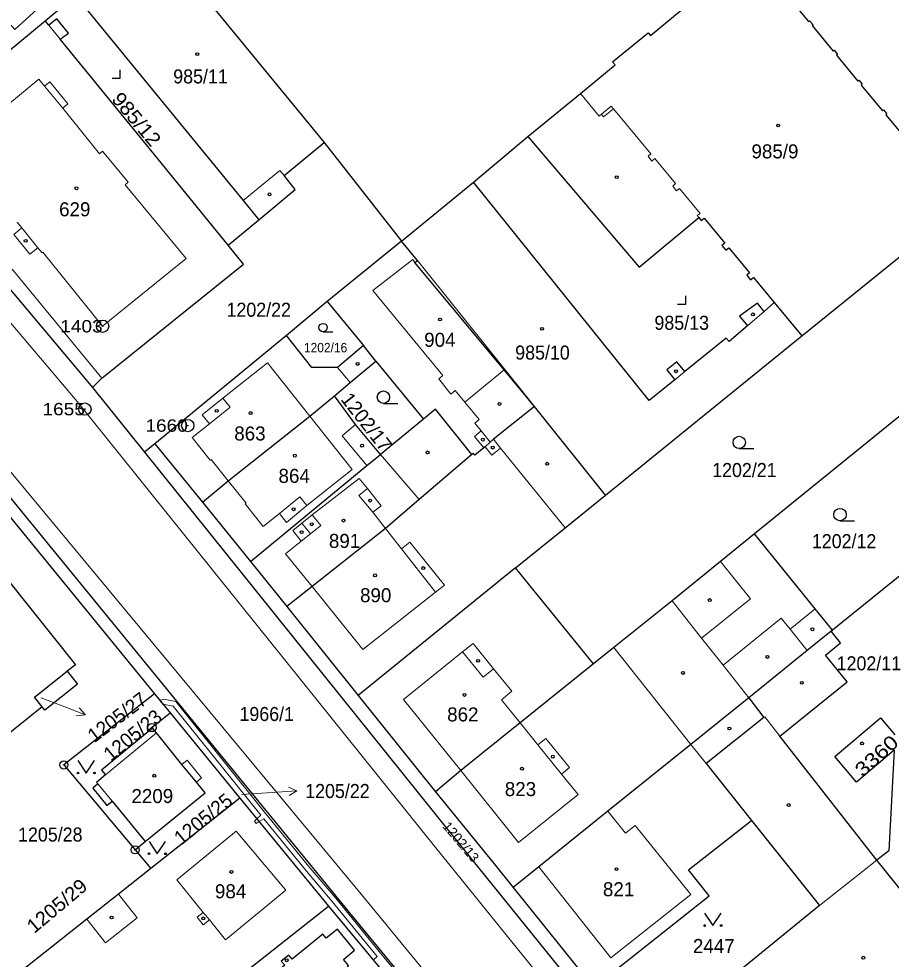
# Model space of a CAD drawing. Extents: x -679733 to -673243, y -1075091 to -1066557.
# Drawn here: x -676672.4 to -676566.7, y -1070692.9 to -1070579 of the extents above; entities that cross this region are included whole.
import ezdxf
from ezdxf.enums import TextEntityAlignment as Align

# ---------------------------------------------------------------- set-up
doc = ezdxf.new("R2010")
doc.units = 0
doc.header["$LTSCALE"] = 0.68
for name, color, linetype, lineweight in [('1', 7, 'Continuous', 25), ('13', 7, 'Continuous', 13), ('3', 7, 'Continuous', 25), ('4', 7, 'Continuous', 13), ('5', 7, 'Continuous', 25), ('7', 7, 'Continuous', 13), ('8', 7, 'Continuous', 25)]:
    doc.layers.add(name, color=color, linetype=linetype, lineweight=lineweight)
doc.layers.add('2', color=7, linetype='Continuous')

msp = doc.modelspace()

# ---------------------------------------------------------------- linework, layer by layer
at = {"layer": '1'}
for p, q in [((-676647.02, -1070606.41), (-676643.3, -1070603.32)), ((-676577.54, -1070617.39), (-676563.42, -1070605.94)), ((-676635.03, -1070613.22), (-676639.95, -1070617.36)), ((-676601.32, -1070636.69), (-676577.54, -1070617.39)), ((-676629.11, -1070620.44), (-676623.35, -1070627.48)), ((-676663.43, -1070623.66), (-676657.15, -1070631.48)), ((-676655.9, -1070630.46), (-676657.15, -1070631.48)), ((-676650.1, -1070637.54), (-676644.3, -1070644.74)), ((-676644.3, -1070644.74), (-676639.92, -1070650.2)), ((-676602.76, -1070657.14), (-676612.2, -1070645.51)), ((-676639.92, -1070650.2), (-676631.26, -1070660.97)), ((-676574, -1070653.18), (-676573.84, -1070653.06)), ((-676669.54, -1070662.35), (-676674.75, -1070666.51)), ((-676645.59, -1070673.39), (-676656.37, -1070681.93)), ((-676658.27, -1070679.67), (-676657.04, -1070678.67)), ((-676658.27, -1070679.67), (-676656.37, -1070681.93))]:
    msp.add_line(p, q, dxfattribs=at)
for points in [[(-676656.1, -1070568.44), (-676653.06, -1070565.94), (-676655.39, -1070563.12), (-676646.89, -1070556.11), (-676645.18, -1070558.2), (-676644.19, -1070557.41), (-676643.65, -1070558.06), (-676642.1, -1070556.77), (-676635.91, -1070564.37), (-676650.09, -1070576.02), (-676635.4, -1070593.97), (-676626.02, -1070605.93), (-676617.31, -1070598.76), (-676610.73, -1070593.24)], [(-676669.18, -1070579.21), (-676666.23, -1070576.78), (-676675.88, -1070566.33)], [(-676610.73, -1070593.24), (-676604.36, -1070588.03), (-676600.16, -1070584.56), (-676600.45, -1070584.21), (-676596.17, -1070580.67), (-676595.88, -1070581.01), (-676583.57, -1070570.8)], [(-676665.49, -1070576.17), (-676645.2, -1070600.99), (-676643.3, -1070603.32)], [(-676579.8, -1070575.61), (-676576.73, -1070579.31), (-676576.6, -1070579.21), (-676576.19, -1070579.71), (-676576.31, -1070579.81), (-676573.76, -1070582.9), (-676573.63, -1070582.79), (-676573.22, -1070583.29), (-676573.34, -1070583.4), (-676570.75, -1070586.52), (-676570.63, -1070586.42), (-676570.23, -1070586.9), (-676570.35, -1070587.01), (-676567.78, -1070590.11), (-676567.66, -1070590.01), (-676567.24, -1070590.51), (-676567.37, -1070590.61), (-676564.78, -1070593.73)], [(-676577.68, -1070759.65), (-676578.52, -1070756.6), (-676581.77, -1070749.58), (-676584.66, -1070745.25), (-676632.46, -1070687.04), (-676673.59, -1070636.68), (-676718.19, -1070582.74), (-676722.04, -1070578.66)], [(-676647.02, -1070606.41), (-676656.89, -1070594.25), (-676667.34, -1070581.45), (-676666.35, -1070580.72), (-676667.75, -1070578.99), (-676668.71, -1070579.77), (-676669.18, -1070579.21)], [(-676693.75, -1070583.62), (-676685.96, -1070593.1), (-676669.18, -1070579.21)], [(-676685.96, -1070593.1), (-676686.22, -1070593.32), (-676687.82, -1070594.65), (-676663.43, -1070623.66)], [(-676610.73, -1070593.24), (-676597.25, -1070609.08), (-676590, -1070603.07), (-676589.72, -1070603.41), (-676589.37, -1070603.12), (-676586.86, -1070606.15), (-676587.21, -1070606.44), (-676586.73, -1070607.01), (-676586.38, -1070606.73), (-676583.87, -1070609.75), (-676584.22, -1070610.04), (-676583.74, -1070610.62), (-676583.4, -1070610.33), (-676580.89, -1070613.36), (-676577.54, -1070617.39)], [(-676643.3, -1070603.32), (-676638.88, -1070599.65), (-676640.23, -1070597.97), (-676635.4, -1070593.97)], [(-676580.89, -1070613.36), (-676582.12, -1070614.43), (-676582.93, -1070613.42), (-676585.1, -1070614.99), (-676584.14, -1070616.17), (-676586.35, -1070618.09), (-676586.69, -1070617.68), (-676591.71, -1070621.7), (-676592.68, -1070620.54), (-676593.89, -1070621.52), (-676592.92, -1070622.71), (-676596.04, -1070625.24), (-676617.31, -1070598.76)], [(-676609.93, -1070625.97), (-676613.6, -1070621.53), (-676624.39, -1070608.49), (-676624.1, -1070608.25), (-676626.02, -1070605.93), (-676635.03, -1070613.22), (-676630.64, -1070618.58)], [(-676663.43, -1070623.66), (-676662.3, -1070622.54), (-676645.16, -1070608.7), (-676647.02, -1070606.41)], [(-676630.64, -1070618.58), (-676633.78, -1070621.23), (-676636.89, -1070621.21), (-676639.95, -1070617.36), (-676655.9, -1070630.46), (-676650.1, -1070637.54)], [(-676634.15, -1070624.65), (-676632.25, -1070623.06), (-676629.11, -1070620.44), (-676630.64, -1070618.58)], [(-676650.1, -1070637.54), (-676647, -1070634.95), (-676637.11, -1070627.12), (-676634.15, -1070624.65)], [(-676628.57, -1070631.78), (-676631.57, -1070628.15), (-676634.15, -1070624.65)], [(-676617.5, -1070631.75), (-676621.9, -1070626.28), (-676623.35, -1070627.48), (-676628.57, -1070631.78)], [(-676609.93, -1070625.97), (-676614.87, -1070629.93), (-676615.27, -1070630.27), (-676615.88, -1070630.83), (-676616.05, -1070630.97), (-676617.14, -1070631.85), (-676617.33, -1070631.61), (-676617.5, -1070631.75)], [(-676612.2, -1070645.51), (-676606.2, -1070640.64), (-676601.32, -1070636.69), (-676609.93, -1070625.97)], [(-676564.78, -1070636.53), (-676564.31, -1070625.98), (-676583.29, -1070641.4)], [(-676657.15, -1070631.48), (-676619.87, -1070677.91), (-676580.44, -1070726.7), (-676579.14, -1070725.66)], [(-676644.3, -1070644.74), (-676630.2, -1070633.12), (-676628.57, -1070631.78)], [(-676617.5, -1070631.75), (-676623.86, -1070637.24), (-676627.94, -1070640.75), (-676636.84, -1070647.77), (-676639.92, -1070650.2)], [(-676676.12, -1070636.08), (-676655.91, -1070660.77), (-676654.03, -1070663.07), (-676645.59, -1070673.39), (-676634.85, -1070686.49), (-676628.13, -1070694.62), (-676621.78, -1070702.32), (-676615.1, -1070710.41), (-676608.77, -1070718.11), (-676607.38, -1070719.76)], [(-676583.29, -1070641.4), (-676587.4, -1070644.74), (-676593.24, -1070649.49), (-676600.31, -1070655.17), (-676602.76, -1070657.14)], [(-676573.84, -1070653.06), (-676575.92, -1070650.48), (-676583.29, -1070641.4)], [(-676612.2, -1070645.51), (-676631.26, -1070660.97), (-676621.92, -1070672.64)], [(-676565.6, -1070652.82), (-676565.26, -1070646.13), (-676573.84, -1070653.06)], [(-676679.62, -1070668.47), (-676680.61, -1070669.26), (-676689.02, -1070658.69), (-676683.63, -1070654.4), (-676683.35, -1070654.76), (-676680.43, -1070652.45), (-676680.72, -1070652.09), (-676673.91, -1070646.68), (-676665.51, -1070657.25), (-676666.5, -1070658.04)], [(-676574, -1070653.18), (-676576.88, -1070655.51), (-676583.98, -1070661.24)], [(-676568.45, -1070680.93), (-676580.2, -1070665.89), (-676572.07, -1070659.32), (-676574.68, -1070656.08), (-676572.85, -1070654.6), (-676574, -1070653.18)], [(-676602.76, -1070657.14), (-676611.66, -1070664.29), (-676618.84, -1070670.06), (-676621.92, -1070672.64)], [(-676669.54, -1070662.35), (-676670.47, -1070661.19), (-676666.5, -1070658.04)], [(-676666.5, -1070658.04), (-676665.26, -1070659.6), (-676669.22, -1070662.76), (-676669.54, -1070662.35)], [(-676655.91, -1070660.77), (-676666.91, -1070669.38), (-676658.27, -1070679.67)], [(-676583.98, -1070661.24), (-676590.99, -1070666.9), (-676601.03, -1070675), (-676609.37, -1070681.74), (-676612.48, -1070684.25), (-676602.77, -1070696.34)], [(-676583.98, -1070661.24), (-676582.14, -1070663.62), (-676589.14, -1070669.22), (-676583.64, -1070676.11)], [(-676656.18, -1070664.93), (-676656.24, -1070664.85), (-676654.03, -1070663.07)], [(-676566.36, -1070667.59), (-676570.93, -1070671.45), (-676573.56, -1070668.36), (-676568.01, -1070663.68), (-676566.27, -1070665.75)], [(-676656.18, -1070664.93), (-676662.36, -1070670.01), (-676661.88, -1070670.6), (-676662.96, -1070671.49), (-676662.8, -1070671.68), (-676663.41, -1070672.18), (-676661.68, -1070674.28), (-676661.07, -1070673.78), (-676657.04, -1070678.67)], [(-676657.04, -1070678.67), (-676649.8, -1070672.76), (-676650.86, -1070671.46), (-676652.6, -1070669.32), (-676655.7, -1070665.51), (-676656.18, -1070664.93)], [(-676566.36, -1070667.59), (-676566.99, -1070679.77), (-676568.45, -1070680.93)], [(-676621.92, -1070672.64), (-676614.79, -1070681.37), (-676612.48, -1070684.25)], [(-676602.77, -1070696.34), (-676588.78, -1070685.25), (-676591.27, -1070682.11), (-676583.64, -1070676.11)], [(-676583.64, -1070676.11), (-676575.39, -1070686.43), (-676583.98, -1070693.39), (-676596.79, -1070703.78), (-676589.32, -1070713.05)], [(-676563.44, -1070712.61), (-676562.59, -1070712.39), (-676561.93, -1070689.04), (-676568.45, -1070680.93)], [(-676656.37, -1070681.93), (-676660.29, -1070685.04), (-676664.12, -1070688.07), (-676672.28, -1070694.53), (-676667.24, -1070701.39), (-676661.96, -1070707.88), (-676657.27, -1070704.2), (-676634.85, -1070686.49)], [(-676633.77, -1070689.27), (-676635.15, -1070690.38), (-676635.56, -1070689.88), (-676639.26, -1070692.92), (-676639.67, -1070692.42), (-676640.57, -1070693.15), (-676640.16, -1070693.66), (-676641.55, -1070694.8), (-676638.93, -1070697.97), (-676640.22, -1070699.07), (-676640.95, -1070698.14)], [(-676630.38, -1070696.42), (-676632.56, -1070693.77), (-676632.44, -1070693.67), (-676633.03, -1070692.95), (-676631.69, -1070691.82), (-676633.77, -1070689.27)]]:
    msp.add_lwpolyline(points, dxfattribs=at)
msp.add_lwpolyline([(-676668.34, -1070576.15), (-676672.84, -1070580.26), (-676676.94, -1070575.67), (-676672.45, -1070571.59)], close=True, dxfattribs=at)
at = {"layer": '13'}
msp.add_lwpolyline([(-676622.05, -1070700.02), (-676628.34, -1070692.42), (-676633.97, -1070685.51), (-676637.07, -1070681.88), (-676642.43, -1070675.29), (-676653.34, -1070661.71), (-676654.81, -1070661.4), (-676655.27, -1070661.56), (-676654.9, -1070662), (-676653.68, -1070662.25), (-676643.05, -1070675.47), (-676643.52, -1070675.91), (-676643.25, -1070676.24), (-676642.7, -1070675.91), (-676637.53, -1070682.26), (-676634.43, -1070685.91), (-676628.96, -1070692.6), (-676629.44, -1070693.03)], dxfattribs=at)
msp.add_lwpolyline([(-676643.52, -1070675.91), (-676643.82, -1070676.2), (-676643.62, -1070676.46), (-676643.25, -1070676.24)], close=True, dxfattribs=at)
at = {"layer": '3'}
for p, q in [((-676635.515, -1070616.89), (-676634.343, -1070616.89)), ((-676628.213, -1070625.57), (-676626.463, -1070625.57)), ((-676585.123, -1070631.05), (-676583.373, -1070631.05)), ((-676572.923, -1070639.8), (-676571.173, -1070639.8))]:
    msp.add_line(p, q, dxfattribs=at)
for points in [[(-676661.071, -1070586.16), (-676660.07, -1070586.16), (-676660.07, -1070585.16)], [(-676592.581, -1070613.54), (-676591.58, -1070613.54), (-676591.58, -1070612.54)], [(-676665.2, -1070668.859), (-676664.2, -1070670.36), (-676663.2, -1070668.859)], [(-676656.59, -1070678.649), (-676655.59, -1070680.15), (-676654.59, -1070678.649)], [(-676589.31, -1070687.339), (-676588.31, -1070688.84), (-676587.31, -1070687.339)]]:
    msp.add_lwpolyline(points, dxfattribs=at)
for centre, radius in [((-676635.5152, -1070616.3874), 0.5025), ((-676628.2129, -1070624.8198), 0.75), ((-676585.1229, -1070630.2998), 0.75), ((-676572.9229, -1070639.0498), 0.75), ((-676665.2, -1070670.3595), 0.1), ((-676663.2, -1070670.3595), 0.1), ((-676656.59, -1070680.1495), 0.1), ((-676654.59, -1070680.1495), 0.1), ((-676589.31, -1070688.8395), 0.1), ((-676587.31, -1070688.8395), 0.1)]:
    msp.add_circle(centre, radius, dxfattribs=at)
at = {"layer": '4'}
for p, q in [((-676665.28, -1070625.34), (-676720.96, -1070559.72)), ((-676668.71, -1070579.77), (-676667.34, -1070581.45)), ((-676679.92, -1070594.58), (-676669.94, -1070586.28)), ((-676669.94, -1070586.28), (-676669.24, -1070587.13)), ((-676669.24, -1070587.13), (-676668.62, -1070586.62)), ((-676668.62, -1070586.62), (-676666.41, -1070589.3)), ((-676669.24, -1070587.13), (-676667.03, -1070589.81)), ((-676602.09, -1070590.77), (-676604.36, -1070588.03)), ((-676666.41, -1070589.3), (-676667.03, -1070589.81)), ((-676667.03, -1070589.81), (-676662.6, -1070595.35)), ((-676600.62, -1070589.56), (-676601.81, -1070590.54)), ((-676601.54, -1070590.87), (-676600.35, -1070589.88)), ((-676600.35, -1070589.88), (-676600.62, -1070589.56)), ((-676595.82, -1070595.35), (-676600.35, -1070589.88)), ((-676601.81, -1070590.54), (-676602.09, -1070590.77)), ((-676601.81, -1070590.54), (-676601.54, -1070590.87)), ((-676662.6, -1070595.35), (-676662.21, -1070595.03)), ((-676662.21, -1070595.03), (-676659.11, -1070598.76)), ((-676596.17, -1070595.63), (-676595.82, -1070595.35)), ((-676595.69, -1070596.21), (-676596.17, -1070595.63)), ((-676595.34, -1070595.92), (-676595.69, -1070596.21)), ((-676592.83, -1070598.95), (-676595.34, -1070595.92)), ((-676645.2, -1070600.99), (-676640.75, -1070597.35)), ((-676640.75, -1070597.35), (-676640.23, -1070597.97)), ((-676659.11, -1070598.76), (-676659.49, -1070599.08)), ((-676659.49, -1070599.08), (-676652.09, -1070608.04)), ((-676593.18, -1070599.24), (-676592.83, -1070598.95)), ((-676592.7, -1070599.81), (-676593.18, -1070599.24)), ((-676592.36, -1070599.53), (-676592.7, -1070599.81)), ((-676589.85, -1070602.55), (-676592.36, -1070599.53)), ((-676590.2, -1070602.83), (-676589.85, -1070602.55)), ((-676590, -1070603.07), (-676590.2, -1070602.83)), ((-676672.55, -1070603.63), (-676671.99, -1070604.32)), ((-676671.99, -1070604.32), (-676672.96, -1070605.11)), ((-676672.96, -1070605.11), (-676671.02, -1070607.5)), ((-676671.99, -1070604.32), (-676670.05, -1070606.71)), ((-676671.02, -1070607.5), (-676670.05, -1070606.71)), ((-676670.05, -1070606.71), (-676669.55, -1070607.33)), ((-676669.55, -1070607.33), (-676669.43, -1070607.24)), ((-676669.43, -1070607.24), (-676662.21, -1070616.23)), ((-676662.21, -1070616.23), (-676652.09, -1070608.04)), ((-676629.5, -1070611.88), (-676624.66, -1070608.16)), ((-676624.66, -1070608.16), (-676624.39, -1070608.49)), ((-676609.93, -1070625.97), (-676624.1, -1070608.25)), ((-676662.3, -1070622.54), (-676673.15, -1070609.31)), ((-676621.01, -1070622.2), (-676629.5, -1070611.88)), ((-676584.14, -1070616.17), (-676582.12, -1070614.43)), ((-676647.64, -1070624.96), (-676642.25, -1070620.67)), ((-676642.25, -1070620.67), (-676637.11, -1070627.12)), ((-676633.78, -1070621.23), (-676632.25, -1070623.06)), ((-676621.51, -1070622.61), (-676621.01, -1070622.2)), ((-676618.34, -1070625.43), (-676613.6, -1070621.53)), ((-676592.92, -1070622.71), (-676591.71, -1070621.7)), ((-676620.06, -1070624.46), (-676621.51, -1070622.61)), ((-676619.51, -1070624.01), (-676620.06, -1070624.46)), ((-676618.34, -1070625.43), (-676619.51, -1070624.01)), ((-676665.28, -1070625.34), (-676621.85, -1070679.44)), ((-676650.14, -1070626.98), (-676647.64, -1070624.96)), ((-676646.78, -1070626.05), (-676647.64, -1070624.96)), ((-676616.61, -1070627.54), (-676618.34, -1070625.43)), ((-676649.28, -1070628.05), (-676646.78, -1070626.05)), ((-676650.14, -1070626.98), (-676649.28, -1070628.05)), ((-676637.11, -1070627.12), (-676632, -1070633.57)), ((-676617.15, -1070627.99), (-676616.61, -1070627.54)), ((-676616.38, -1070628.92), (-676617.15, -1070627.99)), ((-676649.28, -1070628.05), (-676651.38, -1070629.72)), ((-676631.57, -1070628.15), (-676633.19, -1070629.49)), ((-676616.38, -1070628.92), (-676617.19, -1070629.58)), ((-676615.27, -1070630.27), (-676616.38, -1070628.92)), ((-676651.38, -1070629.72), (-676649.18, -1070632.46)), ((-676633.19, -1070629.49), (-676630.2, -1070633.12)), ((-676616.05, -1070630.97), (-676617.19, -1070629.58)), ((-676614.02, -1070630.99), (-676614.87, -1070629.93)), ((-676615.88, -1070630.83), (-676615.07, -1070631.84)), ((-676615.07, -1070631.84), (-676614.02, -1070630.99)), ((-676614.02, -1070630.99), (-676606.2, -1070640.64)), ((-676674.97, -1070631.93), (-676630.48, -1070685.51)), ((-676649.18, -1070632.46), (-676649.07, -1070632.37)), ((-676649.07, -1070632.37), (-676647, -1070634.95)), ((-676628.57, -1070631.78), (-676623.86, -1070637.24)), ((-676637.47, -1070637.96), (-676632, -1070633.57)), ((-676636.82, -1070639.08), (-676631.13, -1070634.66)), ((-676631.13, -1070634.66), (-676630.14, -1070635.9)), ((-676647, -1070634.95), (-676644.83, -1070637.65)), ((-676630.14, -1070635.9), (-676631.17, -1070636.73)), ((-676630.14, -1070635.9), (-676628.49, -1070637.97)), ((-676638.31, -1070636.91), (-676640.8, -1070638.91)), ((-676637.47, -1070637.96), (-676638.31, -1070636.91)), ((-676631.17, -1070636.73), (-676629.5, -1070638.76)), ((-676644.83, -1070637.65), (-676644.95, -1070637.75)), ((-676644.95, -1070637.75), (-676642.76, -1070640.48)), ((-676639.93, -1070640), (-676637.47, -1070637.96)), ((-676629.5, -1070638.76), (-676628.49, -1070637.97)), ((-676642.76, -1070640.48), (-676640.8, -1070638.91)), ((-676640.8, -1070638.91), (-676639.93, -1070640)), ((-676638.07, -1070640.09), (-676636.82, -1070639.08)), ((-676636.82, -1070639.08), (-676635.79, -1070640.36)), ((-676627.94, -1070640.75), (-676629.5, -1070638.76)), ((-676639.18, -1070640.98), (-676638.07, -1070640.09)), ((-676638.07, -1070640.09), (-676637.04, -1070641.37)), ((-676635.79, -1070640.36), (-676637.04, -1070641.37)), ((-676638.15, -1070642.26), (-676639.18, -1070640.98)), ((-676637.04, -1070641.37), (-676638.15, -1070642.26)), ((-676626.03, -1070643.18), (-676627.94, -1070640.75)), ((-676640.05, -1070643.79), (-676638.15, -1070642.26)), ((-676626.03, -1070643.18), (-676625.01, -1070642.37)), ((-676625.01, -1070642.37), (-676620.82, -1070647.62)), ((-676640.05, -1070643.79), (-676636.84, -1070647.77)), ((-676621.89, -1070648.46), (-676626.03, -1070643.18)), ((-676587.4, -1070644.74), (-676583.76, -1070649.24)), ((-676636.84, -1070647.77), (-676630.7, -1070655.38)), ((-676630.7, -1070655.38), (-676621.89, -1070648.46)), ((-676621.89, -1070648.46), (-676620.82, -1070647.62)), ((-676593.24, -1070649.49), (-676589.68, -1070654.01)), ((-676583.76, -1070649.24), (-676589.68, -1070654.01)), ((-676578.96, -1070652.94), (-676575.92, -1070650.48)), ((-676587.08, -1070657.3), (-676580.03, -1070651.61)), ((-676580.03, -1070651.61), (-676578.96, -1070652.94)), ((-676578.96, -1070652.94), (-676576.88, -1070655.51)), ((-676589.68, -1070654.01), (-676587.08, -1070657.3)), ((-676618.62, -1070655.68), (-676617.36, -1070654.66)), ((-676617.36, -1070654.66), (-676614.88, -1070657.73)), ((-676600.31, -1070655.17), (-676590.99, -1070666.9)), ((-676625.76, -1070661.45), (-676618.62, -1070655.68)), ((-676618.62, -1070655.68), (-676616.14, -1070658.75)), ((-676587.08, -1070657.3), (-676583.98, -1070661.24)), ((-676616.14, -1070658.75), (-676614.88, -1070657.73)), ((-676614.88, -1070657.73), (-676612.66, -1070660.45)), ((-676612.66, -1070660.45), (-676613.93, -1070661.48)), ((-676625.76, -1070661.45), (-676618.84, -1070670.06)), ((-676613.93, -1070661.48), (-676611.66, -1070664.29)), ((-676611.66, -1070664.29), (-676609.5, -1070666.96)), ((-676582.14, -1070663.62), (-676582.04, -1070663.54)), ((-676580.2, -1070665.89), (-676582.04, -1070663.54)), ((-676655.7, -1070665.51), (-676661.88, -1070670.6)), ((-676609.5, -1070666.96), (-676608.53, -1070666.18)), ((-676608.53, -1070666.18), (-676605.68, -1070669.71)), ((-676609.5, -1070666.96), (-676606.64, -1070670.49)), ((-676589.14, -1070669.22), (-676590.99, -1070666.9)), ((-676652.6, -1070669.32), (-676651.99, -1070668.82)), ((-676651.99, -1070668.82), (-676650.25, -1070670.96)), ((-676618.84, -1070670.06), (-676611.84, -1070678.76)), ((-676605.68, -1070669.71), (-676606.64, -1070670.49)), ((-676650.25, -1070670.96), (-676650.86, -1070671.46)), ((-676606.64, -1070670.49), (-676604.64, -1070672.97)), ((-676662.8, -1070671.68), (-676661.07, -1070673.78)), ((-676611.84, -1070678.76), (-676604.64, -1070672.97)), ((-676601.03, -1070675), (-676598.89, -1070677.66)), ((-676598.89, -1070677.66), (-676597.74, -1070676.73)), ((-676597.74, -1070676.73), (-676590.97, -1070685.07)), ((-676646.03, -1070677.42), (-676653.24, -1070683.32)), ((-676646.03, -1070677.42), (-676640.03, -1070684.54)), ((-676621.85, -1070679.44), (-676572.04, -1070741.09)), ((-676575.39, -1070686.43), (-676568.45, -1070680.93)), ((-676609.37, -1070681.74), (-676600.66, -1070692.75)), ((-676653.24, -1070683.32), (-676650.04, -1070687.24)), ((-676640.03, -1070684.54), (-676647.32, -1070690.56)), ((-676658.04, -1070687.89), (-676660.29, -1070685.04)), ((-676630.48, -1070685.51), (-676582.68, -1070743.73)), ((-676600.66, -1070692.75), (-676590.97, -1070685.07)), ((-676664.12, -1070688.07), (-676661.86, -1070690.92)), ((-676661.86, -1070690.92), (-676658.04, -1070687.89)), ((-676650.04, -1070687.24), (-676650.77, -1070687.84)), ((-676650.77, -1070687.84), (-676650.02, -1070688.76)), ((-676650.04, -1070687.24), (-676649.28, -1070688.16)), ((-676650.02, -1070688.76), (-676649.28, -1070688.16)), ((-676649.28, -1070688.16), (-676647.32, -1070690.56))]:
    msp.add_line(p, q, dxfattribs=at)
at = {"layer": '5'}
for centre in [(-676650.7468, -1070583.2692), (-676580.4068, -1070591.9092), (-676599.9568, -1070598.1692), (-676665.3868, -1070599.5192), (-676641.9968, -1070600.2492), (-676671.5268, -1070605.8792), (-676621.3468, -1070615.4092), (-676583.4668, -1070614.7892), (-676608.9968, -1070616.5392), (-676631.3368, -1070620.7992), (-676592.7768, -1070621.6792), (-676614.1568, -1070625.6392), (-676648.3968, -1070626.4792), (-676644.2968, -1070626.7492), (-676616.1768, -1070629.9692), (-676630.7968, -1070630.6992), (-676622.8568, -1070631.5092), (-676614.9668, -1070630.9292), (-676638.9368, -1070631.9092), (-676608.3868, -1070632.8892), (-676639.0868, -1070638.4092), (-676629.8168, -1070637.3592), (-676636.8868, -1070640.2192), (-676633.0368, -1070639.7792), (-676638.1168, -1070641.1792), (-676623.3868, -1070645.5292), (-676629.2168, -1070646.4092), (-676588.6968, -1070649.4092), (-676576.2668, -1070652.9492), (-676581.7068, -1070656.2992), (-676616.7468, -1070656.7692), (-676591.9368, -1070658.2392), (-676577.5468, -1070659.4392), (-676618.3868, -1070660.8992), (-676586.3168, -1070664.9692), (-676570.2468, -1070666.7692), (-676607.6968, -1070668.3792), (-676611.4268, -1070669.8392), (-676655.9568, -1070670.6892), (-676579.1368, -1070674.2392), (-676646.6168, -1070682.3492), (-676599.9868, -1070682.0092), (-676661.1268, -1070687.8692), (-676650.0268, -1070687.9792), (-676639.9168, -1070693.0492), (-676570.0968, -1070692.7392)]:
    msp.add_circle(centre, 0.175, dxfattribs=at)
at = {"layer": '7'}
for p, q in [((-676664.288, -1070663.305), (-676665.044, -1070662.479)), ((-676638.676, -1070672.521), (-676639.71, -1070672.091))]:
    msp.add_line(p, q, dxfattribs=at)
for points in [[(-676669.65, -1070661.25), (-676667.09, -1070662.23), (-676664.288, -1070663.305), (-676665.403, -1070663.414)], [(-676645.4, -1070672.97), (-676641.67, -1070672.73), (-676638.676, -1070672.521), (-676639.64, -1070673.09)]]:
    msp.add_lwpolyline(points, dxfattribs=at)
at = {"layer": '8'}
for centre, radius in [((-676662.21, -1070616.2298), 0.75), ((-676662.21, -1070616.2298), 0.03), ((-676664.36, -1070626.2698), 0.75), ((-676664.36, -1070626.2698), 0.03), ((-676651.9, -1070628.2598), 0.75), ((-676651.9, -1070628.2598), 0.03), ((-676656.24, -1070664.8499), 0.5), ((-676656.24, -1070664.8499), 0.0303), ((-676666.91, -1070669.3799), 0.5), ((-676666.91, -1070669.3799), 0.0303), ((-676658.27, -1070679.6699), 0.5), ((-676658.27, -1070679.6699), 0.0303)]:
    msp.add_circle(centre, radius, dxfattribs=at)

# ---------------------------------------------------------------- texts
at = {"layer": '2', "width": 0.95}
for s, height, p in [('985/11', 1.7, (-676653.66, -1070586.81)), ('1202/22', 1.7, (-676647.21, -1070615.08)), ('985/13', 1.7, (-676595.39, -1070616.66)), ('1202/16', 1.14, (-676637.83, -1070619.39)), ('985/10', 1.7, (-676612.25, -1070620.269)), ('1202/21', 1.7, (-676588.4, -1070634.499)), ('1202/12', 1.7, (-676576.33, -1070643.12)), ('1202/11', 1.7, (-676573.33, -1070657.92)), ('1966/1', 1.7, (-676645.64, -1070664.06)), ('1205/22', 1.7, (-676637.68, -1070673.39)), ('1205/28', 1.7, (-676672.45, -1070678.663))]:
    msp.add_text(s, height=height, dxfattribs=at).set_placement(p)
at = {"layer": '2'}
for s, height, rotation, width, p in [('985/12', 1.7, 310, 1.1, (-676661.221, -1070588.766)), ('3360', 1.7, 42, 1.2, (-676570.181, -1070670.941)), ('1202/13', 1.14, 310, 1.05, (-676621.116, -1070676.846)), ('1205/29', 1.7, 40, 1.05, (-676670.503, -1070689.881))]:
    msp.add_text(s, height=height, rotation=rotation, dxfattribs=dict(at, width=width)).set_placement(p)
for s, p in [('985/9', (-676583.64, -1070595.89)), ('629', (-676667.48, -1070602.91)), ('904', (-676623.27, -1070618.72)), ('863', (-676646.27, -1070630.07)), ('864', (-676640.91, -1070635.21)), ('891', (-676634.81, -1070643.09)), ('890', (-676631.04, -1070649.67)), ('862', (-676620.49, -1070664.11)), ('2209', (-676658.72, -1070673.999)), ('823', (-676613.51, -1070673.16)), ('984', (-676648.61, -1070685.54)), ('821', (-676601.63, -1070685.29)), ('2447', (-676590.73, -1070692.17))]:
    msp.add_text(s, height=1.7, dxfattribs=at).set_placement(p)
for s, rotation, p in [('1202/17', 308, (-676633.459, -1070625.113)), ('1205/27', 37, (-676663.214, -1070666.752)), ('1205/23', 39, (-676661.235, -1070669.02)), ('1205/25', 39, (-676652.695, -1070679.17))]:
    msp.add_text(s, height=1.7, rotation=rotation, dxfattribs=at).set_placement(p)
at = {"layer": '8', "width": 1.15}
for s, p in [('1403', (-676662.209, -1070616.98)), ('1655', (-676664.359, -1070627.02)), ('1660', (-676651.899, -1070629.01))]:
    msp.add_text(s, height=1.5, dxfattribs=at).set_placement(p, align=Align.RIGHT)

doc.saveas('drawing.dxf')
